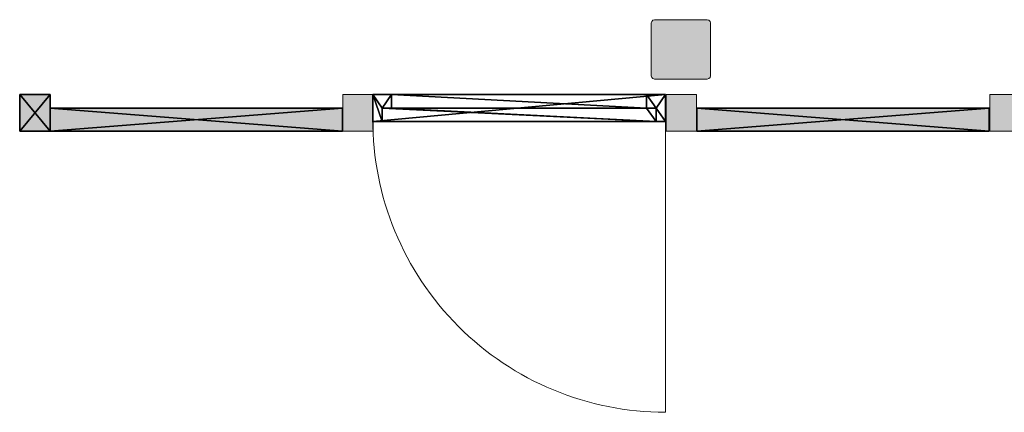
# Model space of a CAD drawing. Header units: inches. Extents: x 15 to 546804, y -66 to 267312.
# Tile 383 of 478: x 453812 to 457465, y 128721 to 130176. Entities that reach past the tile are written whole.
import ezdxf

# ---------------------------------------------------------------- set-up
doc = ezdxf.new("R2010")
doc.units = ezdxf.units.IN
doc.header["$MEASUREMENT"] = 0

msp = doc.modelspace()

# ---------------------------------------------------------------- hatches: boundary and pattern name
at = {"lineweight": 20}
h = msp.add_hatch(color=7, dxfattribs=at)
h.dxf.hatch_style = 1
h.paths.add_polyline_path([(456375.1, 130163.7), (456373.5, 130169.7), (456369.1, 130174.1), (456363.1, 130175.7), (456167.1, 130175.7), (456161.1, 130174.1), (456156.7, 130169.7), (456155.1, 130163.7), (456155.1, 129967.7), (456156.7, 129961.7), (456161.1, 129957.3), (456167.1, 129955.7), (456363.1, 129955.7), (456369.1, 129957.3), (456373.5, 129961.7), (456375.1, 129967.7)])
h.paths.add_polyline_path([(456323, 129898.2), (456210.2, 129898.2), (456210.2, 129763.2), (456323, 129763.2)])
h.paths.add_polyline_path([(457409.4, 129848.2), (456324.6, 129848.2), (456324.6, 129763.2), (457409.4, 129763.2)])
h = msp.add_hatch(color=7, dxfattribs=at)
h.dxf.hatch_style = 1
h.paths.add_polyline_path([(453924.6, 129848.2), (453924.6, 129898.2), (453811.8, 129898.2), (453811.8, 129763.2), (453924.6, 129763.2)])
h = msp.add_hatch(color=7, dxfattribs=at)
h.dxf.hatch_style = 1
h.paths.add_polyline_path([(455123.8, 129848.2), (455123.8, 129898.2), (455011, 129898.2), (455011, 129763.2), (455123.8, 129763.2)])
h = msp.add_hatch(color=7, dxfattribs=at)
h.dxf.hatch_style = 1
h.paths.add_polyline_path([(459921.5, 129848.2), (459921.5, 129898.2), (459810.2, 129898.2), (459810.2, 129848.2), (459811.8, 129848.2), (459811.8, 129763.2), (459921.5, 129763.2)])
h.paths.add_polyline_path([(459810.2, 129848.2), (458727, 129848.2), (458727, 129763.2), (459810.2, 129763.2)])
h.paths.add_polyline_path([(458723.8, 129898.2), (458611, 129898.2), (458611, 129763.2), (458723.8, 129763.2)])
h.paths.add_polyline_path([(458609.4, 129848.2), (457524.6, 129848.2), (457524.6, 129763.2), (458609.4, 129763.2)])
h.paths.add_polyline_path([(457524.6, 129898.2), (457411.8, 129898.2), (457411.8, 129763.2), (457524.6, 129763.2)])
h = msp.add_hatch(color=7, dxfattribs=at)
h.dxf.hatch_style = 1
h.paths.add_polyline_path([(455009.4, 129848.2), (453924.6, 129848.2), (453924.6, 129763.2), (455009.4, 129763.2)])

# ---------------------------------------------------------------- linework, layer by layer
at = {"color": 7, "lineweight": 20}
for p, q in [((456155.1, 130163.7, 300), (456156.7, 130169.7, 300)), ((456155.1, 130163.7, 7300), (456156.7, 130169.7, 7300)), ((456156.7, 130169.7, 300), (456161.1, 130174.1, 300)), ((456156.7, 130169.7, 7300), (456161.1, 130174.1, 7300)), ((456156.7, 130169.7, 300), (456156.7, 130169.7, 7300)), ((456161.1, 130174.1, 300), (456167.1, 130175.7, 300)), ((456161.1, 130174.1, 7300), (456167.1, 130175.7, 7300)), ((456161.1, 130174.1, 300), (456161.1, 130174.1, 7300)), ((456167.1, 130175.7, 300), (456363.1, 130175.7, 300)), ((456167.1, 130175.7, 7300), (456363.1, 130175.7, 7300)), ((456167.1, 130175.7, 300), (456167.1, 130175.7, 7300)), ((456363.1, 130175.7, 300), (456369.1, 130174.1, 300)), ((456363.1, 130175.7, 7300), (456369.1, 130174.1, 7300)), ((456363.1, 130175.7, 300), (456363.1, 130175.7, 7300)), ((456369.1, 130174.1, 300), (456373.5, 130169.7, 300)), ((456369.1, 130174.1, 7300), (456373.5, 130169.7, 7300)), ((456369.1, 130174.1, 300), (456369.1, 130174.1, 7300)), ((456373.5, 130169.7, 300), (456375.1, 130163.7, 300)), ((456373.5, 130169.7, 7300), (456375.1, 130163.7, 7300)), ((456373.5, 130169.7, 300), (456373.5, 130169.7, 7300)), ((456155.1, 129967.7, 300), (456155.1, 130163.7, 300)), ((456155.1, 129967.7, 7300), (456155.1, 130163.7, 7300)), ((456155.1, 130163.7, 300), (456155.1, 130163.7, 7300)), ((456375.1, 130163.7, 300), (456375.1, 129967.7, 300)), ((456375.1, 130163.7, 7300), (456375.1, 129967.7, 7300)), ((456375.1, 130163.7, 300), (456375.1, 130163.7, 7300)), ((456156.7, 129961.7, 300), (456155.1, 129967.7, 300)), ((456156.7, 129961.7, 7300), (456155.1, 129967.7, 7300)), ((456155.1, 129967.7, 300), (456155.1, 129967.7, 7300)), ((456161.1, 129957.3, 300), (456156.7, 129961.7, 300)), ((456161.1, 129957.3, 7300), (456156.7, 129961.7, 7300)), ((456156.7, 129961.7, 300), (456156.7, 129961.7, 7300)), ((456167.1, 129955.7, 300), (456161.1, 129957.3, 300)), ((456167.1, 129955.7, 7300), (456161.1, 129957.3, 7300)), ((456161.1, 129957.3, 300), (456161.1, 129957.3, 7300)), ((456363.1, 129955.7, 300), (456167.1, 129955.7, 300)), ((456363.1, 129955.7, 7300), (456167.1, 129955.7, 7300)), ((456167.1, 129955.7, 300), (456167.1, 129955.7, 7300)), ((456369.1, 129957.3, 300), (456363.1, 129955.7, 300)), ((456369.1, 129957.3, 7300), (456363.1, 129955.7, 7300)), ((456363.1, 129955.7, 300), (456363.1, 129955.7, 7300)), ((456373.5, 129961.7, 300), (456369.1, 129957.3, 300)), ((456373.5, 129961.7, 7300), (456369.1, 129957.3, 7300)), ((456369.1, 129957.3, 300), (456369.1, 129957.3, 7300)), ((456375.1, 129967.7, 300), (456373.5, 129961.7, 300)), ((456375.1, 129967.7, 7300), (456373.5, 129961.7, 7300)), ((456373.5, 129961.7, 300), (456373.5, 129961.7, 7300)), ((456375.1, 129967.7, 300), (456375.1, 129967.7, 7300)), ((455011, 129898.2, 3500), (455011, 129763.2, 3500)), ((455123.8, 129898.2, 3500), (455011, 129898.2, 3500)), ((455011, 129898.2, 300), (455011, 129763.2, 300)), ((455011, 129898.2, 300), (455011, 129898.2, 3500)), ((455123.8, 129898.2, 300), (455011, 129898.2, 300)), ((455123.8, 129763.2, 3500), (455123.8, 129898.2, 3500)), ((455123.8, 129898.2, 300), (455123.8, 129898.2, 3500)), ((455123.8, 129763.2, 300), (455123.8, 129898.2, 300)), ((456210.2, 129898.2, 3500), (456210.2, 129763.2, 3500)), ((456323, 129898.2, 3500), (456210.2, 129898.2, 3500)), ((456210.2, 129898.2, 300), (456210.2, 129763.2, 300)), ((456210.2, 129898.2, 300), (456210.2, 129898.2, 3500)), ((456323, 129898.2, 300), (456210.2, 129898.2, 300)), ((456323, 129763.2, 3500), (456323, 129898.2, 3500)), ((456323, 129898.2, 300), (456323, 129898.2, 3500)), ((456323, 129763.2, 300), (456323, 129898.2, 300)), ((457411.8, 129898.2, 3500), (457411.8, 129763.2, 3500)), ((457524.6, 129898.2, 3500), (457411.8, 129898.2, 3500)), ((457411.8, 129898.2, 300), (457411.8, 129763.2, 300)), ((457411.8, 129898.2, 300), (457411.8, 129898.2, 3500)), ((457524.6, 129898.2, 300), (457411.8, 129898.2, 300)), ((456207.9, 129808.2, 300), (456207.9, 128721.8, 300)), ((455011, 129763.2, 3500), (455123.8, 129763.2, 3500)), ((455011, 129763.2, 300), (455011, 129763.2, 3500)), ((455011, 129763.2, 300), (455123.8, 129763.2, 300)), ((455123.8, 129763.2, 300), (455123.8, 129763.2, 3500)), ((456210.2, 129763.2, 3500), (456323, 129763.2, 3500)), ((456210.2, 129763.2, 300), (456210.2, 129763.2, 3500)), ((456210.2, 129763.2, 300), (456323, 129763.2, 300)), ((456323, 129763.2, 300), (456323, 129763.2, 3500))]:
    msp.add_line(p, q, dxfattribs=at)
at = {"color": 7}
for p, q in [((453811.8, 129898.2, 3500), (453811.8, 129763.2, 3500)), ((453924.6, 129898.2, 3500), (453811.8, 129898.2, 3500)), ((453811.8, 129898.2, 300), (453811.8, 129763.2, 300)), ((453811.8, 129898.2, 300), (453811.8, 129898.2, 3500)), ((453924.6, 129898.2, 300), (453811.8, 129898.2, 300)), ((453924.6, 129763.2, 3500), (453924.6, 129898.2, 3500)), ((453924.6, 129898.2, 300), (453924.6, 129898.2, 3500)), ((453924.6, 129763.2, 300), (453924.6, 129898.2, 300)), ((455191.5, 129898.2, 2630), (455121.5, 129898.2, 2630)), ((455121.5, 129898.2, 2630), (455121.5, 129898.2, 2700)), ((455121.5, 129898.2, 2700), (456207.9, 129898.2, 2700)), ((455121.5, 129898.2, 2630), (455121.5, 129798.2, 2630)), ((455121.5, 129898.2, 2700), (455121.5, 129798.2, 2700)), ((455191.5, 129898.2, 2630), (456137.9, 129898.2, 2630)), ((455191.5, 129898.2, 2630), (455191.5, 129848.2, 2630)), ((456207.9, 129898.2, 2630), (456137.9, 129898.2, 2630)), ((456137.9, 129898.2, 2630), (456137.9, 129848.2, 2630)), ((456207.9, 129898.2, 2700), (456207.9, 129898.2, 2630)), ((456207.9, 129898.2, 2630), (456207.9, 129798.2, 2630)), ((456207.9, 129898.2, 2700), (456207.9, 129798.2, 2700)), ((453924.6, 129848.2, 2930), (453924.6, 129763.2, 2930)), ((455009.4, 129848.2, 2930), (453924.6, 129848.2, 2930)), ((453924.6, 129848.2, 3000), (453924.6, 129763.2, 3000)), ((455009.4, 129848.2, 3000), (453924.6, 129848.2, 3000)), ((453924.6, 129848.2, 3000), (453924.6, 129848.2, 2930)), ((453924.6, 129848.2, 2680), (453924.6, 129763.2, 2680)), ((455009.4, 129848.2, 2680), (453924.6, 129848.2, 2680)), ((453924.6, 129848.2, 2700), (453924.6, 129763.2, 2700)), ((455009.4, 129848.2, 2700), (453924.6, 129848.2, 2700)), ((453924.6, 129848.2, 2700), (453924.6, 129848.2, 2680)), ((453924.6, 129848.2, 2680), (453924.6, 129763.2, 2680)), ((455009.4, 129848.2, 2680), (453924.6, 129848.2, 2680)), ((453924.6, 129848.2, 300), (453924.6, 129848.2, 2680)), ((453924.6, 129848.2, 300), (453924.6, 129763.2, 300)), ((455009.4, 129848.2, 300), (453924.6, 129848.2, 300)), ((455009.4, 129763.2, 2930), (455009.4, 129848.2, 2930)), ((455009.4, 129763.2, 3000), (455009.4, 129848.2, 3000)), ((455009.4, 129848.2, 3000), (455009.4, 129848.2, 2930)), ((455009.4, 129763.2, 2680), (455009.4, 129848.2, 2680)), ((455009.4, 129763.2, 2700), (455009.4, 129848.2, 2700)), ((455009.4, 129848.2, 2700), (455009.4, 129848.2, 2680)), ((455009.4, 129763.2, 2680), (455009.4, 129848.2, 2680)), ((455009.4, 129848.2, 300), (455009.4, 129848.2, 2680)), ((455009.4, 129763.2, 300), (455009.4, 129848.2, 300)), ((455156.5, 129848.2, 2630), (455156.5, 129848.2, 2665)), ((455156.5, 129848.2, 2630), (455156.5, 129798.2, 2630)), ((455191.5, 129848.2, 2630), (455156.5, 129848.2, 2630)), ((455191.5, 129848.2, 2665), (455156.5, 129848.2, 2665)), ((455156.5, 129848.2, 2665), (455156.5, 129798.2, 2665)), ((455191.5, 129848.2, 2630), (456137.9, 129848.2, 2630)), ((455191.5, 129848.2, 2665), (456137.9, 129848.2, 2665)), ((455191.5, 129848.2, 2630), (455191.5, 129848.2, 2665)), ((456137.9, 129848.2, 2630), (456172.9, 129848.2, 2630)), ((456137.9, 129848.2, 2665), (456172.9, 129848.2, 2665)), ((456137.9, 129848.2, 2630), (456137.9, 129848.2, 2665)), ((456172.9, 129848.2, 2630), (456172.9, 129798.2, 2630)), ((456172.9, 129848.2, 2665), (456172.9, 129848.2, 2630)), ((456172.9, 129848.2, 2665), (456172.9, 129798.2, 2665)), ((456324.6, 129848.2, 2930), (456324.6, 129763.2, 2930)), ((457409.4, 129848.2, 2930), (456324.6, 129848.2, 2930)), ((456324.6, 129848.2, 3000), (456324.6, 129763.2, 3000)), ((457409.4, 129848.2, 3000), (456324.6, 129848.2, 3000)), ((456324.6, 129848.2, 3000), (456324.6, 129848.2, 2930)), ((456324.6, 129848.2, 2680), (456324.6, 129763.2, 2680)), ((457409.4, 129848.2, 2680), (456324.6, 129848.2, 2680)), ((456324.6, 129848.2, 2700), (456324.6, 129763.2, 2700)), ((457409.4, 129848.2, 2700), (456324.6, 129848.2, 2700)), ((456324.6, 129848.2, 2700), (456324.6, 129848.2, 2680)), ((456324.6, 129848.2, 2680), (456324.6, 129763.2, 2680)), ((457409.4, 129848.2, 2680), (456324.6, 129848.2, 2680)), ((456324.6, 129848.2, 300), (456324.6, 129848.2, 2680)), ((456324.6, 129848.2, 300), (456324.6, 129763.2, 300)), ((457409.4, 129848.2, 300), (456324.6, 129848.2, 300)), ((457409.4, 129763.2, 2930), (457409.4, 129848.2, 2930)), ((457409.4, 129763.2, 3000), (457409.4, 129848.2, 3000)), ((457409.4, 129848.2, 3000), (457409.4, 129848.2, 2930)), ((457409.4, 129763.2, 2680), (457409.4, 129848.2, 2680)), ((457409.4, 129763.2, 2700), (457409.4, 129848.2, 2700)), ((457409.4, 129848.2, 2700), (457409.4, 129848.2, 2680)), ((457409.4, 129763.2, 2680), (457409.4, 129848.2, 2680)), ((457409.4, 129848.2, 300), (457409.4, 129848.2, 2680)), ((457409.4, 129763.2, 300), (457409.4, 129848.2, 300)), ((455156.5, 129798.2, 2630), (455121.5, 129798.2, 2630)), ((455121.5, 129798.2, 2630), (455121.5, 129798.2, 2700)), ((455121.5, 129798.2, 2700), (456207.9, 129798.2, 2700)), ((455156.5, 129798.2, 2630), (455156.5, 129798.2, 2665)), ((455156.5, 129798.2, 2665), (456172.9, 129798.2, 2665)), ((456207.9, 129798.2, 2630), (456172.9, 129798.2, 2630)), ((456172.9, 129798.2, 2665), (456172.9, 129798.2, 2630)), ((456207.9, 129798.2, 2700), (456207.9, 129798.2, 2630)), ((453811.8, 129763.2, 3500), (453924.6, 129763.2, 3500)), ((453811.8, 129763.2, 300), (453811.8, 129763.2, 3500)), ((453811.8, 129763.2, 300), (453924.6, 129763.2, 300)), ((453924.6, 129763.2, 2930), (455009.4, 129763.2, 2930)), ((453924.6, 129763.2, 3000), (455009.4, 129763.2, 3000)), ((453924.6, 129763.2, 3000), (453924.6, 129763.2, 2930)), ((453924.6, 129763.2, 2680), (455009.4, 129763.2, 2680)), ((453924.6, 129763.2, 2700), (455009.4, 129763.2, 2700)), ((453924.6, 129763.2, 2700), (453924.6, 129763.2, 2680)), ((453924.6, 129763.2, 2680), (455009.4, 129763.2, 2680)), ((453924.6, 129763.2, 300), (453924.6, 129763.2, 2680)), ((453924.6, 129763.2, 300), (455009.4, 129763.2, 300)), ((453924.6, 129763.2, 300), (453924.6, 129763.2, 3500)), ((455009.4, 129763.2, 3000), (455009.4, 129763.2, 2930)), ((455009.4, 129763.2, 2700), (455009.4, 129763.2, 2680)), ((455009.4, 129763.2, 300), (455009.4, 129763.2, 2680)), ((456324.6, 129763.2, 2930), (457409.4, 129763.2, 2930)), ((456324.6, 129763.2, 3000), (457409.4, 129763.2, 3000)), ((456324.6, 129763.2, 3000), (456324.6, 129763.2, 2930)), ((456324.6, 129763.2, 2680), (457409.4, 129763.2, 2680)), ((456324.6, 129763.2, 2700), (457409.4, 129763.2, 2700)), ((456324.6, 129763.2, 2700), (456324.6, 129763.2, 2680)), ((456324.6, 129763.2, 2680), (457409.4, 129763.2, 2680)), ((456324.6, 129763.2, 300), (456324.6, 129763.2, 2680)), ((456324.6, 129763.2, 300), (457409.4, 129763.2, 300))]:
    msp.add_line(p, q, dxfattribs=at)
at = {"color": 7, "lineweight": 20}
msp.add_ellipse((456207.9, 129808.2, 300), major_axis=(0, 1087.1), ratio=0.999391, start_param=1.570796, end_param=3.141593, dxfattribs=at)
for points, invisible_edges in [([(456156.7, 130169.7, 300), (456155.1, 129967.7, 300), (456155.1, 130163.7, 300)], 1), ([(456155.1, 129967.7, 300), (456156.7, 130169.7, 300), (456156.7, 129961.7, 300)], 3), ([(456155.1, 130163.7, 7300), (456156.7, 129961.7, 7300), (456156.7, 130169.7, 7300)], 3), ([(456156.7, 130169.7, 7300), (456155.1, 130163.7, 300), (456155.1, 130163.7, 7300)], 1), ([(456155.1, 130163.7, 300), (456156.7, 130169.7, 7300), (456156.7, 130169.7, 300)], 1), ([(456156.7, 129961.7, 300), (456156.7, 130169.7, 300), (456161.1, 130174.1, 300)], 13), ([(456156.7, 129961.7, 300), (456161.1, 130174.1, 300), (456161.1, 129957.3, 300)], 3), ([(456156.7, 130169.7, 7300), (456161.1, 129957.3, 7300), (456161.1, 130174.1, 7300)], 3), ([(456161.1, 130174.1, 7300), (456156.7, 130169.7, 300), (456156.7, 130169.7, 7300)], 1), ([(456156.7, 130169.7, 300), (456161.1, 130174.1, 7300), (456161.1, 130174.1, 300)], 1), ([(456156.7, 130169.7, 7300), (456156.7, 129961.7, 7300), (456161.1, 129957.3, 7300)], 13), ([(456161.1, 129957.3, 300), (456161.1, 130174.1, 300), (456167.1, 130175.7, 300)], 13), ([(456161.1, 129957.3, 300), (456167.1, 130175.7, 300), (456167.1, 129955.7, 300)], 3), ([(456161.1, 130174.1, 7300), (456167.1, 129955.7, 7300), (456167.1, 130175.7, 7300)], 3), ([(456161.1, 130174.1, 7300), (456167.1, 130175.7, 300), (456161.1, 130174.1, 300)], 1), ([(456167.1, 130175.7, 300), (456161.1, 130174.1, 7300), (456167.1, 130175.7, 7300)], 1), ([(456161.1, 130174.1, 7300), (456161.1, 129957.3, 7300), (456167.1, 129955.7, 7300)], 13), ([(456167.1, 129955.7, 300), (456167.1, 130175.7, 300), (456363.1, 130175.7, 300)], 13), ([(456167.1, 129955.7, 300), (456363.1, 130175.7, 300), (456363.1, 129955.7, 300)], 3), ([(456167.1, 130175.7, 7300), (456167.1, 129955.7, 7300), (456363.1, 129955.7, 7300)], 13), ([(456167.1, 130175.7, 7300), (456363.1, 129955.7, 7300), (456363.1, 130175.7, 7300)], 3), ([(456167.1, 130175.7, 7300), (456363.1, 130175.7, 300), (456167.1, 130175.7, 300)], 1), ([(456363.1, 130175.7, 300), (456167.1, 130175.7, 7300), (456363.1, 130175.7, 7300)], 1), ([(456363.1, 129955.7, 300), (456363.1, 130175.7, 300), (456369.1, 130174.1, 300)], 13), ([(456363.1, 130175.7, 7300), (456363.1, 129955.7, 7300), (456369.1, 129957.3, 7300)], 13), ([(456363.1, 130175.7, 7300), (456369.1, 129957.3, 7300), (456369.1, 130174.1, 7300)], 3), ([(456363.1, 130175.7, 7300), (456369.1, 130174.1, 300), (456363.1, 130175.7, 300)], 1), ([(456369.1, 130174.1, 300), (456363.1, 130175.7, 7300), (456369.1, 130174.1, 7300)], 1), ([(456363.1, 129955.7, 300), (456369.1, 130174.1, 300), (456369.1, 129957.3, 300)], 3), ([(456369.1, 129957.3, 300), (456369.1, 130174.1, 300), (456373.5, 130169.7, 300)], 13), ([(456369.1, 130174.1, 7300), (456369.1, 129957.3, 7300), (456373.5, 129961.7, 7300)], 13), ([(456369.1, 130174.1, 7300), (456373.5, 129961.7, 7300), (456373.5, 130169.7, 7300)], 3), ([(456369.1, 130174.1, 300), (456373.5, 130169.7, 7300), (456373.5, 130169.7, 300)], 1), ([(456373.5, 130169.7, 7300), (456369.1, 130174.1, 300), (456369.1, 130174.1, 7300)], 1), ([(456369.1, 129957.3, 300), (456373.5, 130169.7, 300), (456373.5, 129961.7, 300)], 3), ([(456373.5, 129961.7, 300), (456373.5, 130169.7, 300), (456375.1, 130163.7, 300)], 13), ([(456373.5, 130169.7, 7300), (456373.5, 129961.7, 7300), (456375.1, 129967.7, 7300)], 13), ([(456373.5, 130169.7, 7300), (456375.1, 129967.7, 7300), (456375.1, 130163.7, 7300)], 1), ([(456373.5, 130169.7, 300), (456375.1, 130163.7, 7300), (456375.1, 130163.7, 300)], 1), ([(456375.1, 130163.7, 7300), (456373.5, 130169.7, 300), (456373.5, 130169.7, 7300)], 1), ([(456156.7, 129961.7, 7300), (456155.1, 130163.7, 7300), (456155.1, 129967.7, 7300)], 1), ([(456155.1, 130163.7, 7300), (456155.1, 129967.7, 300), (456155.1, 129967.7, 7300)], 1), ([(456155.1, 129967.7, 300), (456155.1, 130163.7, 7300), (456155.1, 130163.7, 300)], 1), ([(456373.5, 129961.7, 300), (456375.1, 130163.7, 300), (456375.1, 129967.7, 300)], 1), ([(456375.1, 130163.7, 300), (456375.1, 129967.7, 7300), (456375.1, 129967.7, 300)], 1), ([(456375.1, 129967.7, 7300), (456375.1, 130163.7, 300), (456375.1, 130163.7, 7300)], 1), ([(456155.1, 129967.7, 7300), (456156.7, 129961.7, 300), (456156.7, 129961.7, 7300)], 1), ([(456156.7, 129961.7, 300), (456155.1, 129967.7, 7300), (456155.1, 129967.7, 300)], 1), ([(456156.7, 129961.7, 7300), (456161.1, 129957.3, 300), (456161.1, 129957.3, 7300)], 1), ([(456161.1, 129957.3, 300), (456156.7, 129961.7, 7300), (456156.7, 129961.7, 300)], 1), ([(456167.1, 129955.7, 7300), (456161.1, 129957.3, 300), (456167.1, 129955.7, 300)], 1), ([(456161.1, 129957.3, 300), (456167.1, 129955.7, 7300), (456161.1, 129957.3, 7300)], 1), ([(456363.1, 129955.7, 7300), (456167.1, 129955.7, 300), (456363.1, 129955.7, 300)], 1), ([(456167.1, 129955.7, 300), (456363.1, 129955.7, 7300), (456167.1, 129955.7, 7300)], 1), ([(456369.1, 129957.3, 7300), (456363.1, 129955.7, 300), (456369.1, 129957.3, 300)], 1), ([(456363.1, 129955.7, 300), (456369.1, 129957.3, 7300), (456363.1, 129955.7, 7300)], 1), ([(456373.5, 129961.7, 300), (456369.1, 129957.3, 7300), (456369.1, 129957.3, 300)], 1), ([(456369.1, 129957.3, 7300), (456373.5, 129961.7, 300), (456373.5, 129961.7, 7300)], 1), ([(456375.1, 129967.7, 300), (456373.5, 129961.7, 7300), (456373.5, 129961.7, 300)], 1), ([(456373.5, 129961.7, 7300), (456375.1, 129967.7, 300), (456375.1, 129967.7, 7300)], 1), ([(455011, 129763.2, 300), (455011, 129898.2, 300), (455123.8, 129763.2, 300)], 2), ([(455123.8, 129898.2, 300), (455123.8, 129763.2, 300), (455011, 129898.2, 300)], 2), ([(455123.8, 129898.2, 300), (455011, 129898.2, 300), (455123.8, 129898.2, 3500)], 2), ([(455011, 129898.2, 3500), (455123.8, 129898.2, 3500), (455011, 129898.2, 300)], 2), ([(455011, 129898.2, 3500), (455011, 129898.2, 300), (455011, 129763.2, 3500)], 2), ([(455011, 129763.2, 300), (455011, 129763.2, 3500), (455011, 129898.2, 300)], 2), ([(455011, 129898.2, 3500), (455011, 129763.2, 3500), (455123.8, 129898.2, 3500)], 2), ([(455123.8, 129763.2, 3500), (455123.8, 129898.2, 3500), (455011, 129763.2, 3500)], 2), ([(455123.8, 129898.2, 300), (455123.8, 129898.2, 3500), (455123.8, 129763.2, 300)], 2), ([(455123.8, 129763.2, 3500), (455123.8, 129763.2, 300), (455123.8, 129898.2, 3500)], 2), ([(456210.2, 129763.2, 300), (456210.2, 129898.2, 300), (456323, 129763.2, 300)], 2), ([(456323, 129898.2, 300), (456323, 129763.2, 300), (456210.2, 129898.2, 300)], 2), ([(456323, 129898.2, 300), (456210.2, 129898.2, 300), (456323, 129898.2, 3500)], 2), ([(456210.2, 129898.2, 3500), (456323, 129898.2, 3500), (456210.2, 129898.2, 300)], 2), ([(456210.2, 129898.2, 3500), (456210.2, 129898.2, 300), (456210.2, 129763.2, 3500)], 2), ([(456210.2, 129763.2, 300), (456210.2, 129763.2, 3500), (456210.2, 129898.2, 300)], 2), ([(456210.2, 129898.2, 3500), (456210.2, 129763.2, 3500), (456323, 129898.2, 3500)], 2), ([(456323, 129763.2, 3500), (456323, 129898.2, 3500), (456210.2, 129763.2, 3500)], 2), ([(456323, 129898.2, 300), (456323, 129898.2, 3500), (456323, 129763.2, 300)], 2), ([(456323, 129763.2, 3500), (456323, 129763.2, 300), (456323, 129898.2, 3500)], 2), ([(457411.8, 129898.2, 3500), (457411.8, 129763.2, 3500), (457524.6, 129898.2, 3500)], 2), ([(457524.6, 129763.2, 3500), (457524.6, 129898.2, 3500), (457411.8, 129763.2, 3500)], 2), ([(457411.8, 129898.2, 3500), (457411.8, 129898.2, 300), (457411.8, 129763.2, 3500)], 2), ([(457411.8, 129763.2, 300), (457411.8, 129763.2, 3500), (457411.8, 129898.2, 300)], 2), ([(457524.6, 129898.2, 300), (457411.8, 129898.2, 300), (457524.6, 129898.2, 3500)], 2), ([(457411.8, 129898.2, 3500), (457524.6, 129898.2, 3500), (457411.8, 129898.2, 300)], 2), ([(457411.8, 129763.2, 300), (457411.8, 129898.2, 300), (457524.6, 129763.2, 300)], 2), ([(457524.6, 129898.2, 300), (457524.6, 129763.2, 300), (457411.8, 129898.2, 300)], 2), ([(455011, 129763.2, 300), (455123.8, 129763.2, 300), (455011, 129763.2, 3500)], 2), ([(455123.8, 129763.2, 3500), (455011, 129763.2, 3500), (455123.8, 129763.2, 300)], 2), ([(456210.2, 129763.2, 300), (456323, 129763.2, 300), (456210.2, 129763.2, 3500)], 2), ([(456323, 129763.2, 3500), (456210.2, 129763.2, 3500), (456323, 129763.2, 300)], 2)]:
    msp.add_3dface(points, dxfattribs=dict(at, invisible_edges=invisible_edges))

# ---------------------------------------------------------------- meshes
at = {"color": 7}
mesh = msp.add_polyface(dxfattribs=at)
corners = [(453924.6, 129898.2, 3500), (453811.8, 129763.2, 3500), (453811.8, 129898.2, 3500), (453924.6, 129763.2, 3500)]
mesh.append_faces([[corners[k] for k in face] for face in [(2, 1, 0), (3, 0, 1)]], dxfattribs={"vtx1": -1, "color": 7})
mesh = msp.add_polyface(dxfattribs=at)
corners = [(453811.8, 129763.2, 3500), (453811.8, 129898.2, 300), (453811.8, 129898.2, 3500), (453811.8, 129763.2, 300)]
mesh.append_faces([[corners[k] for k in face] for face in [(2, 1, 0), (3, 0, 1)]], dxfattribs={"vtx1": -1, "color": 7})
mesh = msp.add_polyface(dxfattribs=at)
corners = [(453924.6, 129898.2, 3500), (453811.8, 129898.2, 300), (453924.6, 129898.2, 300), (453811.8, 129898.2, 3500)]
mesh.append_faces([[corners[k] for k in face] for face in [(2, 1, 0), (3, 0, 1)]], dxfattribs={"vtx1": -1, "color": 7})
mesh = msp.add_polyface(dxfattribs=at)
corners = [(453924.6, 129763.2, 300), (453811.8, 129898.2, 300), (453811.8, 129763.2, 300), (453924.6, 129898.2, 300)]
mesh.append_faces([[corners[k] for k in face] for face in [(2, 1, 0), (3, 0, 1)]], dxfattribs={"vtx1": -1, "color": 7})
mesh = msp.add_polyface(dxfattribs=at)
corners = [(453924.6, 129763.2, 300), (453924.6, 129898.2, 3500), (453924.6, 129898.2, 300), (453924.6, 129763.2, 3500)]
mesh.append_faces([[corners[k] for k in face] for face in [(2, 1, 0), (3, 0, 1)]], dxfattribs={"vtx1": -1, "color": 7})
mesh = msp.add_polyface(dxfattribs=at)
corners = [(456207.9, 129898.2, 2700), (456137.9, 129898.2, 2630), (456207.9, 129898.2, 2630), (455191.5, 129898.2, 2630), (455121.5, 129898.2, 2630), (455121.5, 129898.2, 2700)]
mesh.append_faces([[corners[k] for k in face] for face in [(3, 0, 1), (4, 0, 3)]], dxfattribs={"vtx0": -1, "vtx1": -1, "color": 7})
mesh.append_faces([[corners[k] for k in face] for face in [(2, 1, 0), (5, 0, 4)]], dxfattribs={"vtx1": -1, "color": 7})
mesh = msp.add_polyface(dxfattribs=at)
corners = [(455156.5, 129798.2, 2630), (455121.5, 129898.2, 2630), (455121.5, 129798.2, 2630), (455156.5, 129848.2, 2630), (455191.5, 129898.2, 2630), (455191.5, 129848.2, 2630)]
mesh.append_faces([[corners[k] for k in face] for face in [(4, 3, 1)]], dxfattribs={"vtx0": -1, "vtx1": -1, "color": 7})
mesh.append_faces([[corners[k] for k in face] for face in [(2, 1, 0), (5, 3, 4)]], dxfattribs={"vtx1": -1, "color": 7})
mesh.append_faces([[corners[k] for k in face] for face in [(3, 0, 1)]], dxfattribs={"vtx1": -1, "vtx2": -1, "color": 7})
mesh = msp.add_polyface(dxfattribs=at)
corners = [(455121.5, 129798.2, 2700), (455121.5, 129898.2, 2630), (455121.5, 129898.2, 2700), (455121.5, 129798.2, 2630)]
mesh.append_faces([[corners[k] for k in face] for face in [(2, 1, 0), (3, 0, 1)]], dxfattribs={"vtx1": -1, "color": 7})
mesh = msp.add_polyface(dxfattribs=at)
corners = [(456207.9, 129898.2, 2700), (455121.5, 129798.2, 2700), (455121.5, 129898.2, 2700), (456207.9, 129798.2, 2700)]
mesh.append_faces([[corners[k] for k in face] for face in [(2, 1, 0), (3, 0, 1)]], dxfattribs={"vtx1": -1, "color": 7})
mesh = msp.add_polyface(dxfattribs=at)
corners = [(456137.9, 129848.2, 2630), (455191.5, 129898.2, 2630), (455191.5, 129848.2, 2630), (456137.9, 129898.2, 2630)]
mesh.append_faces([[corners[k] for k in face] for face in [(2, 1, 0), (3, 0, 1)]], dxfattribs={"vtx1": -1, "color": 7})
mesh = msp.add_polyface(dxfattribs=at)
corners = [(456207.9, 129798.2, 2630), (456172.9, 129848.2, 2630), (456172.9, 129798.2, 2630), (456137.9, 129898.2, 2630), (456137.9, 129848.2, 2630), (456207.9, 129898.2, 2630)]
mesh.append_faces([[corners[k] for k in face] for face in [(5, 1, 3), (0, 1, 5)]], dxfattribs={"vtx0": -1, "vtx1": -1, "color": 7})
mesh.append_faces([[corners[k] for k in face] for face in [(2, 1, 0), (4, 3, 1)]], dxfattribs={"vtx1": -1, "color": 7})
mesh = msp.add_polyface(dxfattribs=at)
corners = [(456207.9, 129798.2, 2630), (456207.9, 129898.2, 2700), (456207.9, 129898.2, 2630), (456207.9, 129798.2, 2700)]
mesh.append_faces([[corners[k] for k in face] for face in [(2, 1, 0), (3, 0, 1)]], dxfattribs={"vtx1": -1, "color": 7})
mesh = msp.add_polyface(dxfattribs=at)
corners = [(455009.4, 129763.2, 2930), (453924.6, 129848.2, 2930), (453924.6, 129763.2, 2930), (455009.4, 129848.2, 2930)]
mesh.append_faces([[corners[k] for k in face] for face in [(2, 1, 0), (3, 0, 1)]], dxfattribs={"vtx1": -1, "color": 7})
mesh = msp.add_polyface(dxfattribs=at)
corners = [(455009.4, 129848.2, 3000), (453924.6, 129763.2, 3000), (453924.6, 129848.2, 3000), (455009.4, 129763.2, 3000)]
mesh.append_faces([[corners[k] for k in face] for face in [(2, 1, 0), (3, 0, 1)]], dxfattribs={"vtx1": -1, "color": 7})
mesh = msp.add_polyface(dxfattribs=at)
corners = [(455009.4, 129848.2, 3000), (453924.6, 129848.2, 2930), (455009.4, 129848.2, 2930), (453924.6, 129848.2, 3000)]
mesh.append_faces([[corners[k] for k in face] for face in [(2, 1, 0), (3, 0, 1)]], dxfattribs={"vtx1": -1, "color": 7})
mesh = msp.add_polyface(dxfattribs=at)
corners = [(453924.6, 129763.2, 3000), (453924.6, 129848.2, 2930), (453924.6, 129848.2, 3000), (453924.6, 129763.2, 2930)]
mesh.append_faces([[corners[k] for k in face] for face in [(2, 1, 0), (3, 0, 1)]], dxfattribs={"vtx1": -1, "color": 7})
mesh = msp.add_polyface(dxfattribs=at)
corners = [(455009.4, 129763.2, 2680), (453924.6, 129848.2, 2680), (453924.6, 129763.2, 2680), (455009.4, 129848.2, 2680)]
mesh.append_faces([[corners[k] for k in face] for face in [(2, 1, 0), (3, 0, 1)]], dxfattribs={"vtx1": -1, "color": 7})
mesh = msp.add_polyface(dxfattribs=at)
corners = [(455009.4, 129848.2, 2700), (453924.6, 129763.2, 2700), (453924.6, 129848.2, 2700), (455009.4, 129763.2, 2700)]
mesh.append_faces([[corners[k] for k in face] for face in [(2, 1, 0), (3, 0, 1)]], dxfattribs={"vtx1": -1, "color": 7})
mesh = msp.add_polyface(dxfattribs=at)
corners = [(455009.4, 129848.2, 2700), (453924.6, 129848.2, 2680), (455009.4, 129848.2, 2680), (453924.6, 129848.2, 2700)]
mesh.append_faces([[corners[k] for k in face] for face in [(2, 1, 0), (3, 0, 1)]], dxfattribs={"vtx1": -1, "color": 7})
mesh = msp.add_polyface(dxfattribs=at)
corners = [(453924.6, 129763.2, 2700), (453924.6, 129848.2, 2680), (453924.6, 129848.2, 2700), (453924.6, 129763.2, 2680)]
mesh.append_faces([[corners[k] for k in face] for face in [(2, 1, 0), (3, 0, 1)]], dxfattribs={"vtx1": -1, "color": 7})
mesh = msp.add_polyface(dxfattribs=at)
corners = [(455009.4, 129848.2, 2680), (453924.6, 129763.2, 2680), (453924.6, 129848.2, 2680), (455009.4, 129763.2, 2680)]
mesh.append_faces([[corners[k] for k in face] for face in [(2, 1, 0), (3, 0, 1)]], dxfattribs={"vtx1": -1, "color": 7})
mesh = msp.add_polyface(dxfattribs=at)
corners = [(453924.6, 129763.2, 2680), (453924.6, 129848.2, 300), (453924.6, 129848.2, 2680), (453924.6, 129763.2, 300)]
mesh.append_faces([[corners[k] for k in face] for face in [(2, 1, 0), (3, 0, 1)]], dxfattribs={"vtx1": -1, "color": 7})
mesh = msp.add_polyface(dxfattribs=at)
corners = [(455009.4, 129848.2, 2680), (453924.6, 129848.2, 300), (455009.4, 129848.2, 300), (453924.6, 129848.2, 2680)]
mesh.append_faces([[corners[k] for k in face] for face in [(2, 1, 0), (3, 0, 1)]], dxfattribs={"vtx1": -1, "color": 7})
mesh = msp.add_polyface(dxfattribs=at)
corners = [(455009.4, 129763.2, 300), (453924.6, 129848.2, 300), (453924.6, 129763.2, 300), (455009.4, 129848.2, 300)]
mesh.append_faces([[corners[k] for k in face] for face in [(2, 1, 0), (3, 0, 1)]], dxfattribs={"vtx1": -1, "color": 7})
mesh = msp.add_polyface(dxfattribs=at)
corners = [(455009.4, 129763.2, 2930), (455009.4, 129848.2, 3000), (455009.4, 129848.2, 2930), (455009.4, 129763.2, 3000)]
mesh.append_faces([[corners[k] for k in face] for face in [(2, 1, 0), (3, 0, 1)]], dxfattribs={"vtx1": -1, "color": 7})
mesh = msp.add_polyface(dxfattribs=at)
corners = [(455009.4, 129763.2, 2680), (455009.4, 129848.2, 2700), (455009.4, 129848.2, 2680), (455009.4, 129763.2, 2700)]
mesh.append_faces([[corners[k] for k in face] for face in [(2, 1, 0), (3, 0, 1)]], dxfattribs={"vtx1": -1, "color": 7})
mesh = msp.add_polyface(dxfattribs=at)
corners = [(455009.4, 129763.2, 300), (455009.4, 129848.2, 2680), (455009.4, 129848.2, 300), (455009.4, 129763.2, 2680)]
mesh.append_faces([[corners[k] for k in face] for face in [(2, 1, 0), (3, 0, 1)]], dxfattribs={"vtx1": -1, "color": 7})
mesh = msp.add_polyface(dxfattribs=at)
corners = [(455156.5, 129798.2, 2630), (455156.5, 129848.2, 2665), (455156.5, 129848.2, 2630), (455156.5, 129798.2, 2665)]
mesh.append_faces([[corners[k] for k in face] for face in [(2, 1, 0), (3, 0, 1)]], dxfattribs={"vtx1": -1, "color": 7})
mesh = msp.add_polyface(dxfattribs=at)
corners = [(455156.5, 129848.2, 2665), (455191.5, 129848.2, 2630), (455156.5, 129848.2, 2630), (455191.5, 129848.2, 2665)]
mesh.append_faces([[corners[k] for k in face] for face in [(2, 1, 0), (3, 0, 1)]], dxfattribs={"vtx1": -1, "color": 7})
mesh = msp.add_polyface(dxfattribs=at)
corners = [(456172.9, 129798.2, 2665), (455156.5, 129848.2, 2665), (455156.5, 129798.2, 2665), (455191.5, 129848.2, 2665), (456137.9, 129848.2, 2665), (456172.9, 129848.2, 2665)]
mesh.append_faces([[corners[k] for k in face] for face in [(3, 0, 1), (4, 0, 3)]], dxfattribs={"vtx0": -1, "vtx1": -1, "color": 7})
mesh.append_faces([[corners[k] for k in face] for face in [(2, 1, 0), (5, 0, 4)]], dxfattribs={"vtx1": -1, "color": 7})
mesh = msp.add_polyface(dxfattribs=at)
corners = [(455191.5, 129848.2, 2630), (456137.9, 129848.2, 2665), (456137.9, 129848.2, 2630), (455191.5, 129848.2, 2665)]
mesh.append_faces([[corners[k] for k in face] for face in [(2, 1, 0), (3, 0, 1)]], dxfattribs={"vtx1": -1, "color": 7})
mesh = msp.add_polyface(dxfattribs=at)
corners = [(456137.9, 129848.2, 2665), (456172.9, 129848.2, 2630), (456137.9, 129848.2, 2630), (456172.9, 129848.2, 2665)]
mesh.append_faces([[corners[k] for k in face] for face in [(2, 1, 0), (3, 0, 1)]], dxfattribs={"vtx1": -1, "color": 7})
mesh = msp.add_polyface(dxfattribs=at)
corners = [(456172.9, 129798.2, 2665), (456172.9, 129848.2, 2630), (456172.9, 129848.2, 2665), (456172.9, 129798.2, 2630)]
mesh.append_faces([[corners[k] for k in face] for face in [(2, 1, 0), (3, 0, 1)]], dxfattribs={"vtx1": -1, "color": 7})
mesh = msp.add_polyface(dxfattribs=at)
corners = [(457409.4, 129763.2, 2930), (456324.6, 129848.2, 2930), (456324.6, 129763.2, 2930), (457409.4, 129848.2, 2930)]
mesh.append_faces([[corners[k] for k in face] for face in [(2, 1, 0), (3, 0, 1)]], dxfattribs={"vtx1": -1, "color": 7})
mesh = msp.add_polyface(dxfattribs=at)
corners = [(457409.4, 129848.2, 3000), (456324.6, 129763.2, 3000), (456324.6, 129848.2, 3000), (457409.4, 129763.2, 3000)]
mesh.append_faces([[corners[k] for k in face] for face in [(2, 1, 0), (3, 0, 1)]], dxfattribs={"vtx1": -1, "color": 7})
mesh = msp.add_polyface(dxfattribs=at)
corners = [(457409.4, 129848.2, 3000), (456324.6, 129848.2, 2930), (457409.4, 129848.2, 2930), (456324.6, 129848.2, 3000)]
mesh.append_faces([[corners[k] for k in face] for face in [(2, 1, 0), (3, 0, 1)]], dxfattribs={"vtx1": -1, "color": 7})
mesh = msp.add_polyface(dxfattribs=at)
corners = [(456324.6, 129763.2, 3000), (456324.6, 129848.2, 2930), (456324.6, 129848.2, 3000), (456324.6, 129763.2, 2930)]
mesh.append_faces([[corners[k] for k in face] for face in [(2, 1, 0), (3, 0, 1)]], dxfattribs={"vtx1": -1, "color": 7})
mesh = msp.add_polyface(dxfattribs=at)
corners = [(457409.4, 129763.2, 2680), (456324.6, 129848.2, 2680), (456324.6, 129763.2, 2680), (457409.4, 129848.2, 2680)]
mesh.append_faces([[corners[k] for k in face] for face in [(2, 1, 0), (3, 0, 1)]], dxfattribs={"vtx1": -1, "color": 7})
mesh = msp.add_polyface(dxfattribs=at)
corners = [(457409.4, 129848.2, 2700), (456324.6, 129763.2, 2700), (456324.6, 129848.2, 2700), (457409.4, 129763.2, 2700)]
mesh.append_faces([[corners[k] for k in face] for face in [(2, 1, 0), (3, 0, 1)]], dxfattribs={"vtx1": -1, "color": 7})
mesh = msp.add_polyface(dxfattribs=at)
corners = [(457409.4, 129848.2, 2700), (456324.6, 129848.2, 2680), (457409.4, 129848.2, 2680), (456324.6, 129848.2, 2700)]
mesh.append_faces([[corners[k] for k in face] for face in [(2, 1, 0), (3, 0, 1)]], dxfattribs={"vtx1": -1, "color": 7})
mesh = msp.add_polyface(dxfattribs=at)
corners = [(456324.6, 129763.2, 2700), (456324.6, 129848.2, 2680), (456324.6, 129848.2, 2700), (456324.6, 129763.2, 2680)]
mesh.append_faces([[corners[k] for k in face] for face in [(2, 1, 0), (3, 0, 1)]], dxfattribs={"vtx1": -1, "color": 7})
mesh = msp.add_polyface(dxfattribs=at)
corners = [(457409.4, 129848.2, 2680), (456324.6, 129763.2, 2680), (456324.6, 129848.2, 2680), (457409.4, 129763.2, 2680)]
mesh.append_faces([[corners[k] for k in face] for face in [(2, 1, 0), (3, 0, 1)]], dxfattribs={"vtx1": -1, "color": 7})
mesh = msp.add_polyface(dxfattribs=at)
corners = [(456324.6, 129763.2, 2680), (456324.6, 129848.2, 300), (456324.6, 129848.2, 2680), (456324.6, 129763.2, 300)]
mesh.append_faces([[corners[k] for k in face] for face in [(2, 1, 0), (3, 0, 1)]], dxfattribs={"vtx1": -1, "color": 7})
mesh = msp.add_polyface(dxfattribs=at)
corners = [(457409.4, 129848.2, 2680), (456324.6, 129848.2, 300), (457409.4, 129848.2, 300), (456324.6, 129848.2, 2680)]
mesh.append_faces([[corners[k] for k in face] for face in [(2, 1, 0), (3, 0, 1)]], dxfattribs={"vtx1": -1, "color": 7})
mesh = msp.add_polyface(dxfattribs=at)
corners = [(457409.4, 129763.2, 300), (456324.6, 129848.2, 300), (456324.6, 129763.2, 300), (457409.4, 129848.2, 300)]
mesh.append_faces([[corners[k] for k in face] for face in [(2, 1, 0), (3, 0, 1)]], dxfattribs={"vtx1": -1, "color": 7})
mesh = msp.add_polyface(dxfattribs=at)
corners = [(457409.4, 129763.2, 2930), (457409.4, 129848.2, 3000), (457409.4, 129848.2, 2930), (457409.4, 129763.2, 3000)]
mesh.append_faces([[corners[k] for k in face] for face in [(2, 1, 0), (3, 0, 1)]], dxfattribs={"vtx1": -1, "color": 7})
mesh = msp.add_polyface(dxfattribs=at)
corners = [(457409.4, 129763.2, 2680), (457409.4, 129848.2, 2700), (457409.4, 129848.2, 2680), (457409.4, 129763.2, 2700)]
mesh.append_faces([[corners[k] for k in face] for face in [(2, 1, 0), (3, 0, 1)]], dxfattribs={"vtx1": -1, "color": 7})
mesh = msp.add_polyface(dxfattribs=at)
corners = [(457409.4, 129763.2, 300), (457409.4, 129848.2, 2680), (457409.4, 129848.2, 300), (457409.4, 129763.2, 2680)]
mesh.append_faces([[corners[k] for k in face] for face in [(2, 1, 0), (3, 0, 1)]], dxfattribs={"vtx1": -1, "color": 7})
mesh = msp.add_polyface(dxfattribs=at)
corners = [(455121.5, 129798.2, 2700), (455156.5, 129798.2, 2630), (455121.5, 129798.2, 2630), (455156.5, 129798.2, 2665), (456172.9, 129798.2, 2665), (456207.9, 129798.2, 2630), (456172.9, 129798.2, 2630), (456207.9, 129798.2, 2700)]
mesh.append_faces([[corners[k] for k in face] for face in [(3, 0, 1), (4, 0, 3), (7, 4, 5), (0, 4, 7)]], dxfattribs={"vtx0": -1, "vtx1": -1, "color": 7})
mesh.append_faces([[corners[k] for k in face] for face in [(2, 1, 0), (6, 5, 4)]], dxfattribs={"vtx1": -1, "color": 7})
mesh = msp.add_polyface(dxfattribs=at)
corners = [(453811.8, 129763.2, 3500), (453924.6, 129763.2, 300), (453811.8, 129763.2, 300), (453924.6, 129763.2, 3500)]
mesh.append_faces([[corners[k] for k in face] for face in [(2, 1, 0), (3, 0, 1)]], dxfattribs={"vtx1": -1, "color": 7})
mesh = msp.add_polyface(dxfattribs=at)
corners = [(453924.6, 129763.2, 3000), (455009.4, 129763.2, 2930), (453924.6, 129763.2, 2930), (455009.4, 129763.2, 3000)]
mesh.append_faces([[corners[k] for k in face] for face in [(2, 1, 0), (3, 0, 1)]], dxfattribs={"vtx1": -1, "color": 7})
mesh = msp.add_polyface(dxfattribs=at)
corners = [(453924.6, 129763.2, 2700), (455009.4, 129763.2, 2680), (453924.6, 129763.2, 2680), (455009.4, 129763.2, 2700)]
mesh.append_faces([[corners[k] for k in face] for face in [(2, 1, 0), (3, 0, 1)]], dxfattribs={"vtx1": -1, "color": 7})
mesh = msp.add_polyface(dxfattribs=at)
corners = [(453924.6, 129763.2, 2680), (455009.4, 129763.2, 300), (453924.6, 129763.2, 300), (455009.4, 129763.2, 2680)]
mesh.append_faces([[corners[k] for k in face] for face in [(2, 1, 0), (3, 0, 1)]], dxfattribs={"vtx1": -1, "color": 7})
mesh = msp.add_polyface(dxfattribs=at)
corners = [(456324.6, 129763.2, 3000), (457409.4, 129763.2, 2930), (456324.6, 129763.2, 2930), (457409.4, 129763.2, 3000)]
mesh.append_faces([[corners[k] for k in face] for face in [(2, 1, 0), (3, 0, 1)]], dxfattribs={"vtx1": -1, "color": 7})
mesh = msp.add_polyface(dxfattribs=at)
corners = [(456324.6, 129763.2, 2700), (457409.4, 129763.2, 2680), (456324.6, 129763.2, 2680), (457409.4, 129763.2, 2700)]
mesh.append_faces([[corners[k] for k in face] for face in [(2, 1, 0), (3, 0, 1)]], dxfattribs={"vtx1": -1, "color": 7})
mesh = msp.add_polyface(dxfattribs=at)
corners = [(456324.6, 129763.2, 2680), (457409.4, 129763.2, 300), (456324.6, 129763.2, 300), (457409.4, 129763.2, 2680)]
mesh.append_faces([[corners[k] for k in face] for face in [(2, 1, 0), (3, 0, 1)]], dxfattribs={"vtx1": -1, "color": 7})

doc.saveas('drawing.dxf')
